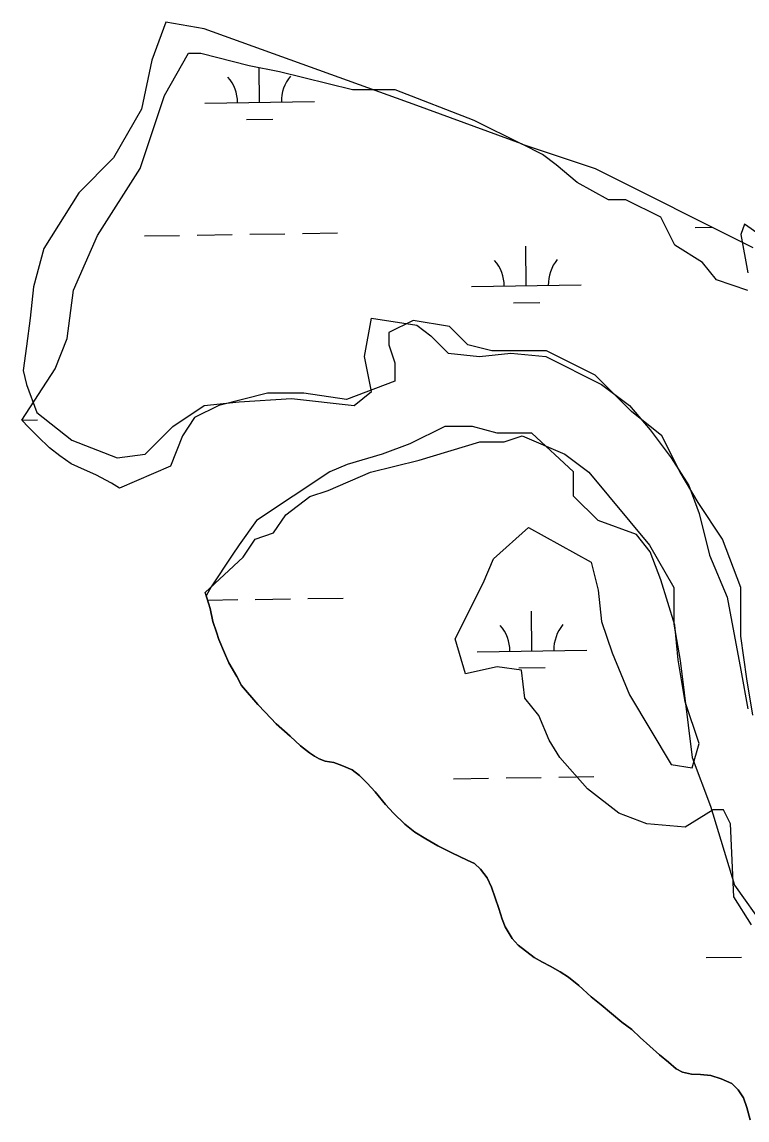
# Model space of a CAD drawing. Extents: x 3823584 to 3861785, y 301729 to 327625.
# Drawn here: x 3854845 to 3855506, y 310555 to 311555 of the extents above; entities that cross this region are included whole.
import ezdxf

# ---------------------------------------------------------------- set-up
doc = ezdxf.new("R2010")
doc.units = 0
doc.layers.add('V-TOPO-SHOR', color=7, linetype='Continuous')
doc.layers.add('V-WETL-SWMP', color=7, linetype='Continuous')

msp = doc.modelspace()

# ---------------------------------------------------------------- linework, layer by layer
at = {"layer": 'V-TOPO-SHOR'}
for points in [[(3855506.7, 311310.7), (3855478.2, 311320.2), (3855465.5, 311336.1), (3855440.1, 311352), (3855427.3, 311377.4), (3855395.6, 311393.3), (3855379.7, 311393.3), (3855351.1, 311409.1), (3855332.1, 311425), (3855319.4, 311434.5), (3855300.3, 311444.1), (3855205, 311479), (3855011.3, 311548.9), (3854976.3, 311555.2), (3854963.6, 311520.3), (3854954.1, 311475.8), (3854928.7, 311431.4), (3854896.9, 311399.6), (3854865.2, 311348.8), (3854855.7, 311313.9), (3854852.5, 311285.3), (3854849.3, 311259.9), (3854846.1, 311237.6), (3854849.3, 311224.9), (3854858.8, 311199.5), (3854890.6, 311174.1), (3854931.9, 311158.2), (3854957.3, 311161.4), (3854982.7, 311186.8), (3855011.3, 311205.9), (3855043, 311209), (3855090.7, 311212.2), (3855147.9, 311205.9), (3855163.7, 311218.6), (3855157.4, 311250.3), (3855163.7, 311285.3), (3855205, 311278.9), (3855217.7, 311269.4), (3855233.6, 311253.5), (3855262.2, 311250.3), (3855290.8, 311253.5), (3855322.5, 311250.3), (3855373.4, 311224.9), (3855398.8, 311205.9), (3855417.8, 311183.6), (3855436.9, 311158.2), (3855452.8, 311132.8), (3855462.3, 311107.4), (3855471.8, 311069.3), (3855487.7, 311031.2), (3855500.4, 310964.5), (3855506.7, 310929.5)], [(3855557.6, 311332.9), (3855503.6, 311371), (3855500.4, 311361.5), (3855506.7, 311326.6)], [(3855303.5, 310939.1), (3855300.3, 310964.5), (3855278.1, 310967.7), (3855249.5, 310961.3), (3855240, 310993.1), (3855265.4, 311043.9), (3855274.9, 311066.1), (3855306.7, 311094.7), (3855363.8, 311062.9), (3855370.2, 311037.5), (3855373.4, 311009), (3855382.9, 310980.4), (3855398.8, 310942.3), (3855436.9, 310878.7), (3855455.9, 310875.6), (3855462.3, 310897.8), (3855449.6, 310935.9), (3855443.2, 310974), (3855440.1, 311005.8), (3855427.3, 311047.1), (3855417.8, 311072.5), (3855405.1, 311088.4), (3855370.2, 311101.1), (3855347.9, 311123.3), (3855347.9, 311145.5), (3855309.8, 311180.5), (3855278.1, 311180.5), (3855255.8, 311186.8), (3855230.4, 311186.8), (3855198.7, 311170.9), (3855173.3, 311161.4), (3855141.5, 311151.9), (3855125.6, 311145.5), (3855058.9, 311101.1), (3855043, 311078.8), (3855036.7, 311069.3), (3855017.6, 311040.7), (3855012.9, 311032.5)], [(3855012.9, 311032.5), (3855016.6, 311020.8), (3855019.1, 311009.1), (3855022.5, 310999.4), (3855024.7, 310992.5), (3855029.6, 310980.4), (3855033.8, 310971.4), (3855041.1, 310958.8), (3855045.3, 310950.7), (3855060.1, 310933.5), (3855066.8, 310926.5), (3855076.9, 310915.8), (3855089.5, 310904.6), (3855098.9, 310895.6), (3855107.2, 310889.4)], [(3855509.9, 310732.6), (3855494, 310758), (3855490.9, 310824.7), (3855484.5, 310837.4), (3855475, 310837.4), (3855449.6, 310821.6), (3855414.6, 310824.7), (3855389.2, 310834.3), (3855360.6, 310856.5), (3855335.2, 310885.1), (3855325.7, 310901), (3855316.2, 310923.2), (3855303.5, 310939.1)], [(3855107.2, 310889.4), (3855111.9, 310886.4), (3855115.9, 310883.9), (3855121.4, 310881.8), (3855129.4, 310880.4), (3855136.6, 310877.8), (3855146.1, 310873.9), (3855152.8, 310868.6), (3855159.8, 310861.6), (3855166.9, 310853.8), (3855176.6, 310842.3), (3855183.6, 310834.5), (3855194.2, 310824.2), (3855203.3, 310817.1), (3855213.1, 310810.9), (3855224.2, 310804.6), (3855236.9, 310798.3), (3855250.8, 310791.5), (3855257.5, 310788.5), (3855263, 310783.2), (3855269.2, 310775.4), (3855273, 310766.9), (3855276.4, 310757.1), (3855279.8, 310747.4), (3855282.7, 310737.7), (3855285.4, 310730.8), (3855291.9, 310720.3), (3855297.4, 310714.1), (3855312, 310702.9), (3855319.5, 310698.7), (3855326.6, 310694.9), (3855335.7, 310689.9), (3855343.2, 310684.9), (3855352.7, 310677.4), (3855364, 310667.1), (3855373.1, 310659.7), (3855391.9, 310643.9), (3855401, 310637.3), (3855408.4, 310629.9), (3855417.5, 310622), (3855426.1, 310614.2), (3855434.4, 310607.6), (3855441.4, 310601.4), (3855447, 310598.4), (3855455.4, 310596.6), (3855463.4, 310596.4), (3855473, 310595.4), (3855482.5, 310592.3), (3855492, 310588.1), (3855497.9, 310582.3), (3855502.6, 310575), (3855505.9, 310566.1), (3855508.9, 310554.8)]]:
    msp.add_lwpolyline(points, dxfattribs=at)
at = {"layer": 'V-WETL-SWMP'}
for p, q in [((3854974.9, 311488.1), (3854997, 311526.8)), ((3854997, 311526.8), (3855008.1, 311526.8)), ((3855008.1, 311526.8), (3855052.3, 311515.7)), ((3855052.3, 311515.7), (3855080, 311510.2)), ((3855061.7, 311482), (3855061.2, 311513.9)), ((3855080, 311510.2), (3855146.3, 311493.6)), ((3855146.3, 311493.6), (3855185, 311493.6)), ((3855185, 311493.6), (3855256.9, 311465.9)), ((3854952.8, 311421.7), (3854974.9, 311488.1)), ((3855011.7, 311481.2), (3855111.7, 311482.8)), ((3855049.9, 311466.4), (3855073.9, 311466.8)), ((3855256.9, 311465.9), (3855301.1, 311443.8)), ((3855301.1, 311443.8), (3855367.5, 311421.7)), ((3854914.1, 311360.8), (3854952.8, 311421.7)), ((3855367.5, 311421.7), (3855511.2, 311349.7)), ((3855458.6, 311368), (3855474.2, 311368.3)), ((3854892, 311311), (3854914.1, 311360.8)), ((3854956.7, 311360.3), (3854988.7, 311360.8)), ((3855004.7, 311361), (3855036.7, 311361.5)), ((3855052.7, 311361.8), (3855084.7, 311362.3)), ((3855100.7, 311362.5), (3855132.7, 311363)), ((3855304.8, 311314.9), (3855304.2, 311350.9)), ((3854886.4, 311266.7), (3854892, 311311)), ((3855254.8, 311314.1), (3855354.8, 311315.7)), ((3855293, 311299.3), (3855317, 311299.7)), ((3855201.6, 311283.3), (3855179.5, 311272.3)), ((3855234.8, 311277.8), (3855201.6, 311283.3)), ((3855179.5, 311272.3), (3855179.5, 311261.2)), ((3855251.4, 311261.2), (3855234.8, 311277.8)), ((3854875.4, 311239.1), (3854886.4, 311266.7)), ((3855179.5, 311261.2), (3855185, 311244.6)), ((3855273.5, 311255.7), (3855251.4, 311261.2)), ((3855323.2, 311255.7), (3855273.5, 311255.7)), ((3855367.5, 311233.5), (3855323.2, 311255.7)), ((3854845.1, 311192.4), (3854875.4, 311239.1)), ((3855185, 311244.6), (3855185, 311228)), ((3855185, 311228), (3855140.8, 311211.4)), ((3855400.6, 311200.3), (3855367.5, 311233.5)), ((3855068.9, 311216.9), (3855024.7, 311205.9)), ((3855102.1, 311216.9), (3855068.9, 311216.9)), ((3855140.8, 311211.4), (3855102.1, 311216.9)), ((3855024.7, 311205.9), (3855002.5, 311194.8)), ((3855428.3, 311178.2), (3855400.6, 311200.3)), ((3854851, 311186.2), (3854845.1, 311192.4)), ((3854845.2, 311192.4), (3854859.3, 311192.6)), ((3855002.5, 311194.8), (3854991.5, 311178.2)), ((3854859.6, 311177.6), (3854851, 311186.2)), ((3854991.5, 311178.2), (3854980.4, 311150.5)), ((3855284.5, 311172.7), (3855301.1, 311178.2)), ((3855301.1, 311178.2), (3855339.8, 311161.6)), ((3855444.9, 311145), (3855428.3, 311178.2)), ((3854870.2, 311167.3), (3854859.6, 311177.6)), ((3855207.1, 311156.1), (3855262.4, 311172.7)), ((3855262.4, 311172.7), (3855284.5, 311172.7)), ((3854879.6, 311159.8), (3854870.2, 311167.3)), ((3854889.9, 311152.7), (3854879.6, 311159.8)), ((3855339.8, 311161.6), (3855361.9, 311145)), ((3854902.2, 311147.2), (3854889.9, 311152.7)), ((3854980.4, 311150.5), (3854933.9, 311130.4)), ((3855162.9, 311145), (3855207.1, 311156.1)), ((3854912.5, 311142.5), (3854902.2, 311147.2)), ((3854926.7, 311135), (3854912.5, 311142.5)), ((3855124.2, 311128.4), (3855162.9, 311145)), ((3855361.9, 311145), (3855417.2, 311078.6)), ((3855461.5, 311117.3), (3855444.9, 311145)), ((3854933.9, 311130.4), (3854926.7, 311135)), ((3855107.6, 311122.9), (3855124.2, 311128.4)), ((3855085.5, 311106.3), (3855107.6, 311122.9)), ((3855483.6, 311084.1), (3855461.5, 311117.3)), ((3855074.4, 311089.7), (3855085.5, 311106.3)), ((3855057.8, 311084.1), (3855074.4, 311089.7)), ((3855046.8, 311067.6), (3855057.8, 311084.1)), ((3855417.2, 311078.6), (3855439.3, 311039.9)), ((3855500.2, 311039.9), (3855483.6, 311084.1)), ((3855012, 311035.4), (3855046.8, 311067.6)), ((3855439.3, 311039.9), (3855439.3, 311006.7)), ((3855500.2, 310995.6), (3855500.2, 311039.9)), ((3855016.6, 311020.8), (3855012, 311035.4)), ((3855014.2, 311028.5), (3855041.8, 311028.9)), ((3855057.8, 311029.1), (3855089.8, 311029.6)), ((3855105.8, 311029.9), (3855137.8, 311030.4)), ((3855019.1, 311009.1), (3855016.6, 311020.8)), ((3855309.9, 310982.3), (3855309.4, 311018.3)), ((3855022.5, 310999.4), (3855019.1, 311009.1)), ((3855024.7, 310992.5), (3855022.5, 310999.4)), ((3855439.3, 311006.7), (3855444.9, 310973.5)), ((3855029.6, 310980.4), (3855024.7, 310992.5)), ((3855505.7, 310956.9), (3855500.2, 310995.6)), ((3855033.8, 310971.4), (3855029.6, 310980.4)), ((3855259.9, 310981.5), (3855359.9, 310983)), ((3855041.1, 310958.8), (3855033.8, 310971.4)), ((3855444.9, 310973.5), (3855455.9, 310885)), ((3855045.3, 310950.7), (3855041.1, 310958.8)), ((3855298.1, 310966.7), (3855322.1, 310967)), ((3855060.1, 310933.5), (3855045.3, 310950.7)), ((3855511.2, 310923.7), (3855505.7, 310956.9)), ((3855066.8, 310926.5), (3855060.1, 310933.5)), ((3855076.9, 310915.8), (3855066.8, 310926.5)), ((3855089.5, 310904.6), (3855076.9, 310915.8)), ((3855098.9, 310895.6), (3855089.5, 310904.6)), ((3855107.2, 310889.4), (3855098.9, 310895.6)), ((3855111.9, 310886.4), (3855107.2, 310889.4)), ((3855115.9, 310883.9), (3855111.9, 310886.4)), ((3855121.4, 310881.8), (3855115.9, 310883.9)), ((3855129.4, 310880.4), (3855121.4, 310881.8)), ((3855136.6, 310877.8), (3855129.4, 310880.4)), ((3855455.9, 310885), (3855472.5, 310840.7)), ((3855146.1, 310873.9), (3855136.6, 310877.8)), ((3855152.8, 310868.6), (3855146.1, 310873.9)), ((3855159.8, 310861.6), (3855152.8, 310868.6)), ((3855166.9, 310853.8), (3855159.8, 310861.6)), ((3855238.3, 310865.7), (3855270.3, 310866.2)), ((3855286.3, 310866.5), (3855318.3, 310867)), ((3855334.3, 310867.2), (3855366.3, 310867.7)), ((3855176.6, 310842.3), (3855166.9, 310853.8)), ((3855183.6, 310834.5), (3855176.6, 310842.3)), ((3855472.5, 310840.7), (3855494.6, 310768.8)), ((3855194.2, 310824.2), (3855183.6, 310834.5)), ((3855203.3, 310817.1), (3855194.2, 310824.2)), ((3855213.1, 310810.9), (3855203.3, 310817.1)), ((3855224.2, 310804.6), (3855213.1, 310810.9)), ((3855236.9, 310798.3), (3855224.2, 310804.6)), ((3855250.8, 310791.5), (3855236.9, 310798.3)), ((3855257.5, 310788.5), (3855250.8, 310791.5)), ((3855263, 310783.2), (3855257.5, 310788.5)), ((3855269.2, 310775.4), (3855263, 310783.2)), ((3855273, 310766.9), (3855269.2, 310775.4)), ((3855494.6, 310768.8), (3855522.3, 310730)), ((3855276.4, 310757.1), (3855273, 310766.9)), ((3855279.8, 310747.4), (3855276.4, 310757.1)), ((3855282.7, 310737.7), (3855279.8, 310747.4)), ((3855285.4, 310730.8), (3855282.7, 310737.7)), ((3855291.9, 310720.3), (3855285.4, 310730.8)), ((3855297.4, 310714.1), (3855291.9, 310720.3)), ((3855312, 310702.9), (3855297.4, 310714.1)), ((3855319.5, 310698.7), (3855312, 310702.9)), ((3855326.6, 310694.9), (3855319.5, 310698.7)), ((3855468.8, 310702.8), (3855500.8, 310703.3)), ((3855335.7, 310689.9), (3855326.6, 310694.9)), ((3855343.2, 310684.9), (3855335.7, 310689.9)), ((3855352.7, 310677.4), (3855343.2, 310684.9)), ((3855364, 310667.1), (3855352.7, 310677.4)), ((3855373.1, 310659.7), (3855364, 310667.1)), ((3855391.9, 310643.9), (3855373.1, 310659.7)), ((3855401, 310637.3), (3855391.9, 310643.9)), ((3855408.4, 310629.9), (3855401, 310637.3)), ((3855417.5, 310622), (3855408.4, 310629.9)), ((3855426.1, 310614.2), (3855417.5, 310622)), ((3855434.4, 310607.6), (3855426.1, 310614.2)), ((3855441.4, 310601.4), (3855434.4, 310607.6)), ((3855447, 310598.4), (3855441.4, 310601.4)), ((3855455.4, 310596.6), (3855447, 310598.4)), ((3855463.4, 310596.4), (3855455.4, 310596.6)), ((3855473, 310595.4), (3855463.4, 310596.4)), ((3855482.5, 310592.3), (3855473, 310595.4)), ((3855492, 310588.1), (3855482.5, 310592.3)), ((3855497.9, 310582.3), (3855492, 310588.1)), ((3855502.6, 310575), (3855497.9, 310582.3)), ((3855505.9, 310566.1), (3855502.6, 310575)), ((3855508.9, 310554.8), (3855505.9, 310566.1))]:
    msp.add_line(p, q, dxfattribs=at)
for centre, start, end in [((3855006.5, 311481.6), 0.1115, 41.6552), ((3855116.9, 311483.3), 140.1115, 181.6552), ((3855360, 311316.2), 140.1115, 181.6552), ((3855249.5, 311314.5), 0.1115, 41.6552), ((3855254.7, 310981.9), 0.1115, 41.6552), ((3855365.1, 310983.6), 140.1115, 181.6552)]:
    msp.add_arc(centre, 35.2, start, end, dxfattribs=at)

doc.saveas('drawing.dxf')
